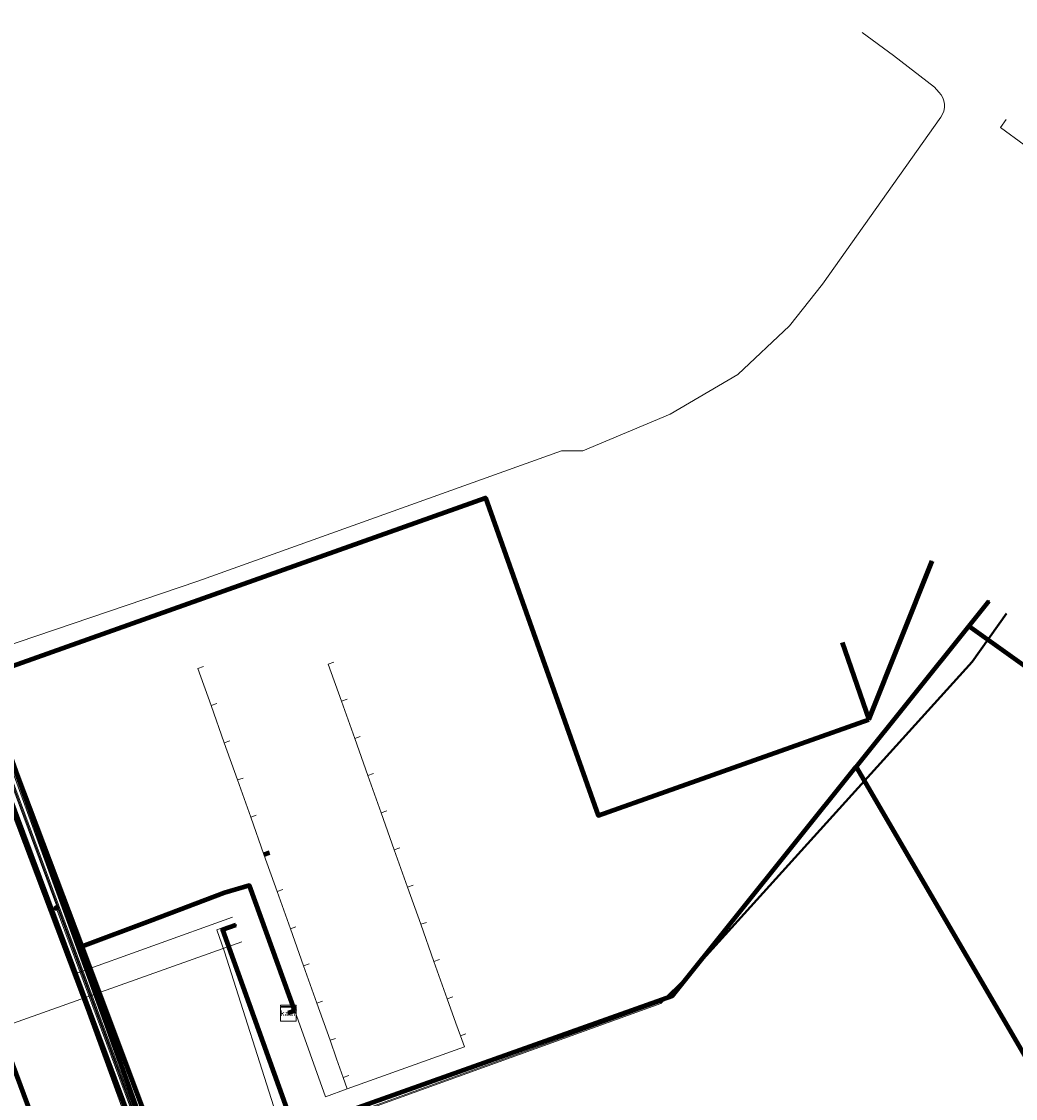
# Model space of a CAD drawing. Extents: x 152558 to 154479, y 462974 to 463683.
# Tile 577 of 638: x 154108 to 154158, y 463553 to 463607. Entities that reach past the tile are written whole.
import ezdxf
from ezdxf.enums import TextEntityAlignment as Align
from ezdxf.lldxf.tags import DXFTag

# ---------------------------------------------------------------- set-up
doc = ezdxf.new("R2010")
doc.units = 0
doc.header["$LTSCALE"] = 0.2
doc.layers.get('0').update_dxf_attribs({"linetype": 'CONTINUOUS'})
for name, color, linetype, lineweight in [('B-RO-KL-DATA_COAXIAAL_17_ZIGGO BV-G', 90, 'KL-DATA-N', 18), ('B-RO-KL-DATA_COAXIAAL_7_ZIGGO BV-G', 90, 'KL-DATA-N', 18), ('B-RO-KL-DATA_DUCT_ZIGGO BV-G', 90, 'CONTINUOUS', 100), ('B-RO-KL-DATA_HULPSTUK_KPN BV-S', 90, 'CONTINUOUS', 25), ('B-RO-KL-DATA_HULPSTUK_REGGEFIBER OPERATOR BV-S', 90, 'CONTINUOUS', 25), ('B-RO-KL-DATA_HULPSTUK_ZIGGO BV-S', 90, 'CONTINUOUS', 25), ('B-RO-KL-DATA_KABELBED_KPN BV-G', 90, 'CONTINUOUS', 100), ('B-RO-KL-DATA_KABELBED_ZIGGO BV-G', 90, 'CONTINUOUS', 100), ('B-RO-KL-DATA_REGGEFIBER OPERATOR BV-G', 90, 'KL-DATA-N', 18), ('B-RO-KL-ET_LS_400 V_STEDIN NETBEHEER BV-G', 190, 'KL-LS-N', 18), ('B-RO-KL-ET_LS_HULPSTUK_STEDIN NETBEHEER BV-S', 190, 'CONTINUOUS', 25), ('B-RO-KL-GAS_LD_PE_40_0.1 BAR_STEDIN NETBEHEER BV-G', 50, 'KL-GAS-LD-N', 18)]:
    doc.layers.add(name, color=color, linetype=linetype, lineweight=lineweight)
doc.styles.add('NLCS-ISO', font='NLCS-ISO.ttf')
tags = doc.linetypes.add('KL-DATA-N', pattern='A,4,-1,[101,NLCS.SHX,S=0.5,R=0,X=0,Y=0],-1,4,-1,["D",Standard,S=1,R=0,X=-0.25,Y=-0.5],-1.5', length=12.5).pattern_tags.tags
tags[18] = DXFTag(74, 10)
tags = doc.linetypes.add('KL-GAS-LD-N', pattern='A,4,-1,[69,NLCS.SHX,S=0.5,R=0,X=0,Y=0],-1,4,-1,["L",Standard,S=1,R=0,X=0.25,Y=-0.5],-2', length=13).pattern_tags.tags
tags[18] = DXFTag(74, 10)
tags = doc.linetypes.add('KL-LS-N', pattern='A,4,-1,[103,NLCS.SHX,S=0.75,R=0,X=0,Y=0],-1,4,-1,["L",Standard,S=1,R=0,X=0,Y=-0.5],-2', length=13).pattern_tags.tags
tags[18] = DXFTag(74, 10)

# ---------------------------------------------------------------- blocks, each defined once
blk = doc.blocks.new('SKL-WTB_HULP_MOF-SO')
at = {"linetype": 'ByBlock', "lineweight": 18}
h = blk.add_hatch(color=0, dxfattribs=at)
h.dxf.hatch_style = 1
h.paths.add_polyline_path([(-0.5625, 0, 1), (0.5625, 0, 1)])
at = {"color": 0, "linetype": 'ByBlock', "lineweight": 18}
blk.add_circle((0, 0), 0.5625, dxfattribs=at)
at = {"color": 0, "linetype": 'ByBlock', "lineweight": 18, "style": 'NLCS-ISO', "flags": 1}
for tag, p in [('TYPE', (1.5, 0)), ('OMSCHRIJVING', (1.5, -3)), ('LABEL', (1.5, -1.5))]:
    blk.add_attdef(tag, p, '', height=1, dxfattribs=at)
blk = doc.blocks.new('SKL-WTB_HULP_KAST-SO')
at = {"color": 0, "linetype": 'ByBlock', "lineweight": 18}
for points in [[(-2, 2), (2, 2), (2, 1.68), (-2, 1.68)], [(-2, 1.52), (2, 1.52), (2, -2), (-2, -2)]]:
    blk.add_lwpolyline(points, close=True, dxfattribs=at)
at = {"color": 0, "linetype": 'ByBlock', "lineweight": 18, "style": 'NLCS-ISO'}
blk.add_text('kast', height=1.5, dxfattribs=at).set_placement((0, 0), align=Align.MIDDLE_CENTER)
at = {"color": 0, "linetype": 'ByBlock', "lineweight": 18, "style": 'NLCS-ISO', "flags": 1}
for tag, p in [('TYPE', (2.5, 0)), ('OMSCHRIJVING', (2.5, -3)), ('LABEL', (2.5, -1.5))]:
    blk.add_attdef(tag, p, '', height=1, dxfattribs=at)
blk = doc.blocks.new('SKL-WTB_HULP_OVERIG-SO')
at = {"color": 0, "linetype": 'ByBlock', "lineweight": 18}
for points in [[(-0.14, 0.14), (0.14, -0.14)], [(0.14, 0.14), (-0.14, -0.14)]]:
    blk.add_lwpolyline(points, dxfattribs=at)
at = {"color": 0, "linetype": 'ByBlock', "lineweight": 18, "style": 'NLCS-ISO', "flags": 1}
for tag, p in [('TYPE', (1.5, 0)), ('OMSCHRIJVING', (1.5, -3)), ('LABEL', (1.5, -1.5))]:
    blk.add_attdef(tag, p, '', height=1, dxfattribs=at)

msp = doc.modelspace()

# ---------------------------------------------------------------- linework, layer by layer
at = {"layer": 'B-RO-KL-DATA_COAXIAAL_17_ZIGGO BV-G', "flags": 128}
for points in [[(154141.533, 463496.126), (154141.225, 463496.015), (154140.754, 463495.844), (154140.574, 463495.779), (154140.422, 463497.618), (154140.314, 463498.922), (154140.251, 463499.685), (154137.99, 463505.368), (154136.673, 463508.677), (154135.638, 463508.198), (154135.093, 463508.238), (154134.937, 463508.25), (154133.969, 463507.99), (154133.963, 463507.989), (154133.405, 463507.972), (154133.092, 463507.999), (154132.849, 463508.02), (154132.432, 463508.106), (154132.302, 463508.133), (154131.773, 463508.309), (154131.267, 463508.546), (154131.067, 463508.686), (154130.821, 463508.858), (154130.405, 463509.21), (154130.021, 463509.597), (154129.674, 463510.016), (154128.953, 463511.571), (154127.392, 463515.9), (154126.637, 463517.994), (154125.881, 463520.088), (154124.043, 463525.185), (154123.614, 463526.373), (154121.914, 463531.087), (154120.229, 463535.759), (154119.451, 463537.917), (154119.112, 463538.858), (154118.55, 463540.415), (154115.117, 463549.581), (154111.004, 463560.52), (154107.402, 463570.101), (154106.651, 463572.216), (154105.907, 463574.181), (154105.873, 463574.169), (154100.634, 463588.104), (154099.575, 463590.921), (154099.537, 463591.022), (154099.111, 463592.154), (154096.443, 463599.248), (154095.246, 463602.433), (154093.733, 463606.458), (154092.536, 463609.641), (154091.597, 463612.137), (154090.277, 463615.648), (154087.073, 463624.171), (154085.405, 463628.609), (154084.79, 463630.245), (154085.071, 463630.351)], [(154154.071, 463580.073), (154150.87, 463572.028), (154150.862, 463572.025), (154137.154, 463567.156), (154131.437, 463583.251), (154105.907, 463574.181), (154105.873, 463574.169), (154100.634, 463588.104), (154099.575, 463590.921), (154099.537, 463591.022), (154099.257, 463590.914)], [(154128.953, 463511.571), (154127.392, 463515.9), (154126.637, 463517.994), (154125.881, 463520.088), (154124.043, 463525.185), (154123.614, 463526.373), (154121.914, 463531.087), (154120.229, 463535.759), (154119.451, 463537.917), (154119.112, 463538.858), (154118.55, 463540.415), (154115.117, 463549.581), (154111.004, 463560.52), (154107.402, 463570.101), (154106.651, 463572.216), (154105.907, 463574.181), (154105.873, 463574.169), (154100.634, 463588.104), (154099.575, 463590.921), (154099.537, 463591.022), (154099.257, 463590.914)], [(154141.533, 463496.126), (154141.225, 463496.015), (154140.754, 463495.844), (154140.574, 463495.779), (154140.422, 463497.618), (154140.314, 463498.922), (154140.251, 463499.685), (154137.99, 463505.368), (154136.673, 463508.677), (154135.638, 463508.198), (154135.093, 463508.238), (154134.937, 463508.25), (154133.969, 463507.99), (154133.963, 463507.989), (154133.405, 463507.972), (154133.092, 463507.999), (154132.849, 463508.02), (154132.432, 463508.106), (154132.302, 463508.133), (154131.773, 463508.309), (154131.267, 463508.546), (154131.067, 463508.686), (154130.821, 463508.858), (154130.405, 463509.21), (154130.021, 463509.597), (154129.674, 463510.016), (154128.953, 463511.571), (154127.392, 463515.9), (154126.637, 463517.994), (154125.881, 463520.088), (154124.043, 463525.185), (154123.614, 463526.373), (154121.914, 463531.087), (154120.229, 463535.759), (154119.451, 463537.917), (154119.112, 463538.858), (154118.55, 463540.415), (154115.117, 463549.581), (154111.004, 463560.52), (154114.439, 463561.812), (154116.785, 463562.694), (154118.225, 463563.235), (154119.494, 463563.62), (154121.662, 463557.579), (154121.777, 463557.257), (154121.451, 463557.14)]]:
    msp.add_lwpolyline(points, dxfattribs=at)
at = {"layer": 'B-RO-KL-DATA_COAXIAAL_7_ZIGGO BV-G', "flags": 128}
for points in [[(154191.179, 463586.743), (154191.098, 463586.802), (154192.584, 463588.813), (154192.514, 463588.865), (154191.546, 463589.574), (154191.132, 463589.009), (154190.101, 463587.614), (154188.895, 463588.505), (154187.689, 463589.396), (154182.865, 463592.96), (154181.659, 463593.851), (154180.453, 463594.742), (154179.247, 463595.633), (154177.983, 463596.567), (154173.371, 463590.325), (154171.995, 463591.342), (154170.789, 463592.233), (154169.583, 463593.124), (154164.759, 463596.688), (154163.553, 463597.579), (154162.347, 463598.47), (154161.141, 463599.361), (154159.935, 463600.252), (154158.728, 463601.144), (154157.529, 463602.03), (154157.826, 463602.432)], [(154117.156, 463574.713), (154116.874, 463574.613), (154117.543, 463572.728), (154118.213, 463570.843), (154118.882, 463568.959), (154119.551, 463567.074), (154120.221, 463565.189), (154120.89, 463563.305), (154121.56, 463561.42), (154122.229, 463559.535), (154122.898, 463557.651), (154123.568, 463555.766), (154123.903, 463554.824), (154124.237, 463553.882), (154124.445, 463553.303), (154123.339, 463552.906), (154121.777, 463557.257), (154121.451, 463557.14)], [(154121.451, 463557.14), (154121.777, 463557.257), (154123.339, 463552.906), (154124.445, 463553.303), (154130.374, 463555.432), (154130.174, 463555.99), (154129.944, 463556.636), (154129.504, 463557.874), (154128.834, 463559.76), (154128.165, 463561.644), (154127.496, 463563.528), (154126.826, 463565.414), (154126.157, 463567.297), (154125.487, 463569.183), (154124.818, 463571.067), (154124.149, 463572.951), (154123.479, 463574.836), (154123.762, 463574.937)], [(154121.451, 463557.14), (154121.777, 463557.257), (154123.339, 463552.906), (154124.445, 463553.303), (154130.374, 463555.432), (154130.174, 463555.99), (154129.944, 463556.636), (154129.504, 463557.874), (154128.834, 463559.76), (154128.165, 463561.644), (154127.496, 463563.528), (154126.826, 463565.414), (154126.157, 463567.297), (154125.487, 463569.183), (154124.818, 463571.067), (154124.149, 463572.951), (154124.432, 463573.052)], [(154121.451, 463557.14), (154121.777, 463557.257), (154123.339, 463552.906), (154124.445, 463553.303), (154124.237, 463553.882), (154123.903, 463554.824), (154123.568, 463555.766), (154122.898, 463557.651), (154122.229, 463559.535), (154121.56, 463561.42), (154120.89, 463563.305), (154120.221, 463565.189), (154119.551, 463567.074), (154118.882, 463568.959), (154118.213, 463570.843), (154117.543, 463572.728), (154117.826, 463572.828)], [(154121.451, 463557.14), (154121.777, 463557.257), (154123.339, 463552.906), (154124.445, 463553.303), (154124.237, 463553.882), (154123.903, 463554.824), (154123.568, 463555.766), (154122.898, 463557.651), (154122.229, 463559.535), (154121.56, 463561.42), (154120.89, 463563.305), (154120.221, 463565.189), (154119.551, 463567.074), (154118.882, 463568.959), (154118.213, 463570.843), (154118.495, 463570.943)], [(154121.451, 463557.14), (154121.777, 463557.257), (154123.339, 463552.906), (154124.445, 463553.303), (154130.374, 463555.432), (154130.174, 463555.99), (154129.944, 463556.636), (154129.504, 463557.874), (154128.834, 463559.76), (154128.165, 463561.644), (154127.496, 463563.528), (154126.826, 463565.414), (154126.157, 463567.297), (154125.487, 463569.183), (154124.818, 463571.067), (154125.101, 463571.168)], [(154121.451, 463557.14), (154121.777, 463557.257), (154123.339, 463552.906), (154124.445, 463553.303), (154130.374, 463555.432), (154130.174, 463555.99), (154129.944, 463556.636), (154129.504, 463557.874), (154128.834, 463559.76), (154128.165, 463561.644), (154127.496, 463563.528), (154126.826, 463565.414), (154126.157, 463567.297), (154125.487, 463569.183), (154125.77, 463569.283)], [(154121.451, 463557.14), (154121.777, 463557.257), (154123.339, 463552.906), (154124.445, 463553.303), (154124.237, 463553.882), (154123.903, 463554.824), (154123.568, 463555.766), (154122.898, 463557.651), (154122.229, 463559.535), (154121.56, 463561.42), (154120.89, 463563.305), (154120.221, 463565.189), (154119.551, 463567.074), (154118.882, 463568.959), (154119.165, 463569.059)], [(154121.451, 463557.14), (154121.777, 463557.257), (154123.339, 463552.906), (154124.445, 463553.303), (154124.237, 463553.882), (154123.903, 463554.824), (154123.568, 463555.766), (154122.898, 463557.651), (154122.229, 463559.535), (154121.56, 463561.42), (154120.89, 463563.305), (154120.221, 463565.189), (154119.551, 463567.074), (154119.834, 463567.175)], [(154121.451, 463557.14), (154121.777, 463557.257), (154123.339, 463552.906), (154124.445, 463553.303), (154130.374, 463555.432), (154130.174, 463555.99), (154129.944, 463556.636), (154129.504, 463557.874), (154128.834, 463559.76), (154128.165, 463561.644), (154127.496, 463563.528), (154126.826, 463565.414), (154126.157, 463567.297), (154126.44, 463567.398)], [(154121.451, 463557.14), (154121.777, 463557.257), (154123.339, 463552.906), (154124.445, 463553.303), (154130.374, 463555.432), (154130.174, 463555.99), (154129.944, 463556.636), (154129.504, 463557.874), (154128.834, 463559.76), (154128.165, 463561.644), (154127.496, 463563.528), (154126.826, 463565.414), (154127.109, 463565.514)], [(154121.451, 463557.14), (154121.777, 463557.257), (154123.339, 463552.906), (154124.445, 463553.303), (154124.237, 463553.882), (154123.903, 463554.824), (154123.568, 463555.766), (154122.898, 463557.651), (154122.229, 463559.535), (154121.56, 463561.42), (154120.89, 463563.305), (154120.221, 463565.189), (154120.504, 463565.289)], [(154121.451, 463557.14), (154121.777, 463557.257), (154123.339, 463552.906), (154124.445, 463553.303), (154124.237, 463553.882), (154123.903, 463554.824), (154123.568, 463555.766), (154122.898, 463557.651), (154122.229, 463559.535), (154121.56, 463561.42), (154120.89, 463563.305), (154121.173, 463563.405)], [(154121.451, 463557.14), (154121.777, 463557.257), (154123.339, 463552.906), (154124.445, 463553.303), (154130.374, 463555.432), (154130.174, 463555.99), (154129.944, 463556.636), (154129.504, 463557.874), (154128.834, 463559.76), (154128.165, 463561.644), (154127.496, 463563.528), (154127.779, 463563.629)], [(154121.451, 463557.14), (154121.777, 463557.257), (154123.339, 463552.906), (154124.445, 463553.303), (154130.374, 463555.432), (154130.174, 463555.99), (154129.944, 463556.636), (154129.504, 463557.874), (154128.834, 463559.76), (154128.165, 463561.644), (154128.448, 463561.744)], [(154121.451, 463557.14), (154121.777, 463557.257), (154123.339, 463552.906), (154124.445, 463553.303), (154124.237, 463553.882), (154123.903, 463554.824), (154123.568, 463555.766), (154122.898, 463557.651), (154122.229, 463559.535), (154121.56, 463561.42), (154121.842, 463561.52)], [(154121.451, 463557.14), (154121.777, 463557.257), (154123.339, 463552.906), (154124.445, 463553.303), (154130.374, 463555.432), (154130.174, 463555.99), (154129.944, 463556.636), (154129.504, 463557.874), (154128.834, 463559.76), (154129.117, 463559.86)], [(154121.451, 463557.14), (154121.777, 463557.257), (154123.339, 463552.906), (154124.445, 463553.303), (154124.237, 463553.882), (154123.903, 463554.824), (154123.568, 463555.766), (154122.898, 463557.651), (154122.229, 463559.535), (154122.512, 463559.635)], [(154121.451, 463557.14), (154121.777, 463557.257), (154123.339, 463552.906), (154124.445, 463553.303), (154130.374, 463555.432), (154130.174, 463555.99), (154129.944, 463556.636), (154129.504, 463557.874), (154129.787, 463557.975)], [(154121.451, 463557.14), (154121.777, 463557.257), (154123.339, 463552.906), (154124.445, 463553.303), (154124.237, 463553.882), (154123.903, 463554.824), (154123.568, 463555.766), (154122.898, 463557.651), (154123.181, 463557.751)], [(154121.451, 463557.14), (154121.777, 463557.257), (154123.339, 463552.906), (154124.445, 463553.303), (154124.237, 463553.882), (154123.903, 463554.824), (154123.568, 463555.766), (154123.85, 463555.866)], [(154121.451, 463557.14), (154121.777, 463557.257), (154123.339, 463552.906), (154124.445, 463553.303), (154130.374, 463555.432), (154130.174, 463555.99), (154130.456, 463556.09)], [(154121.451, 463557.14), (154121.777, 463557.257), (154123.339, 463552.906), (154124.445, 463553.303), (154124.237, 463553.882), (154124.519, 463553.982)]]:
    msp.add_lwpolyline(points, dxfattribs=at)
at = {"layer": 'B-RO-KL-DATA_DUCT_ZIGGO BV-G', "flags": 128}
for points in [[(154141.225, 463496.015), (154140.754, 463495.844), (154140.574, 463495.779), (154140.251, 463499.685), (154136.673, 463508.677), (154135.638, 463508.198), (154134.937, 463508.25), (154133.969, 463507.99), (154133.405, 463507.972), (154132.432, 463508.106), (154131.773, 463508.309), (154130.821, 463508.858), (154129.674, 463510.016), (154128.953, 463511.571), (154124.043, 463525.185), (154118.55, 463540.415), (154111.004, 463560.52), (154107.402, 463570.101), (154105.907, 463574.181), (154099.575, 463590.921), (154099.537, 463591.022), (154099.257, 463590.914)], [(154140.754, 463495.844), (154140.574, 463495.779), (154140.251, 463499.685), (154136.673, 463508.677), (154135.638, 463508.198), (154134.937, 463508.25), (154133.969, 463507.99), (154133.405, 463507.972), (154132.432, 463508.106), (154131.773, 463508.309), (154130.821, 463508.858), (154129.674, 463510.016), (154128.953, 463511.571), (154124.043, 463525.185), (154118.55, 463540.415), (154111.004, 463560.52), (154107.402, 463570.101)]]:
    msp.add_lwpolyline(points, dxfattribs=at)
at = {"layer": 'B-RO-KL-DATA_KABELBED_KPN BV-G', "flags": 128}
for points in [[(154127.248, 463513.821), (154123.153, 463512.323), (154094.327, 463590.022), (154083.51, 463620.629), (154082.678, 463622.985), (154080.672, 463628.66), (154078.989, 463633.423), (154076.683, 463639.948)], [(154114.598, 463548.653), (154114.382, 463549.257), (154114.363, 463549.309), (154105.803, 463571.911), (154101.378, 463583.566), (154098.354, 463591.53), (154090.368, 463613.037)], [(154264.467, 463545.548), (154264.952, 463546.697), (154257.109, 463551.529), (154254.982, 463552.839), (154253.788, 463553.575), (154243.141, 463561.482), (154197.62, 463595.293), (154194.543, 463591.056), (154193.53, 463589.498), (154179.382, 463569.307), (154171.683, 463565.597), (154170.992, 463566.007), (154155.933, 463576.756)], [(154128.87, 463510.72), (154128.657, 463510.937), (154128.461, 463511.169), (154128.283, 463511.415), (154128.123, 463511.673), (154127.983, 463511.942), (154127.98, 463511.951), (154127.347, 463513.857), (154125.722, 463518.751), (154123.697, 463524.074), (154123.436, 463524.76), (154122.364, 463527.578), (154117.609, 463540.074), (154114.382, 463549.257), (154114.363, 463549.31), (154105.897, 463571.946), (154101.441, 463583.681), (154101.415, 463583.748)], [(154155.933, 463576.756), (154156.946, 463578.021)], [(154150.222, 463569.626), (154150.222, 463569.626), (154155.933, 463576.756)], [(154150.214, 463569.617), (154140.906, 463557.997), (154122.418, 463551.431), (154121.759, 463551.196)], [(154150.222, 463569.627), (154150.222, 463569.626), (154161.564, 463550.191), (154171.41, 463523.168), (154178.532, 463525.729)], [(154118.797, 463561.603), (154118.118, 463561.361), (154121.524, 463551.856), (154121.759, 463551.197)]]:
    msp.add_lwpolyline(points, dxfattribs=at)
at = {"layer": 'B-RO-KL-DATA_KABELBED_ZIGGO BV-G', "flags": 128}
for points in [[(154105.907, 463574.181), (154131.437, 463583.251), (154137.154, 463567.156), (154150.862, 463572.025)], [(154150.862, 463572.025), (154154.071, 463580.073)], [(154149.517, 463575.932), (154150.862, 463572.025)], [(154111.004, 463560.52), (154107.402, 463570.101)], [(154107.402, 463570.101), (154118.079, 463540.245), (154123.224, 463526.699)], [(154120.221, 463565.189), (154120.504, 463565.289)], [(154121.777, 463557.257), (154119.494, 463563.62), (154118.225, 463563.235), (154114.439, 463561.812)], [(154114.439, 463561.812), (154111.004, 463560.52)], [(154124.043, 463525.185), (154118.55, 463540.415), (154111.004, 463560.52)], [(154121.777, 463557.257), (154121.451, 463557.14)]]:
    msp.add_lwpolyline(points, dxfattribs=at)
at = {"layer": 'B-RO-KL-DATA_REGGEFIBER OPERATOR BV-G', "flags": 128}
for points in [[(154098.701, 463593.221), (154098.209, 463592.937), (154101.819, 463583.008), (154110.702, 463558.71), (154116.918, 463541.708), (154123.732, 463523.285), (154127.79, 463512.316), (154130.35, 463509.501), (154133.155, 463508.138), (154135.02, 463508.184), (154136.219, 463508.645), (154136.419, 463508.498)], [(154098.209, 463592.937), (154101.819, 463583.008), (154110.702, 463558.71)], [(154118.63, 463562), (154110.56, 463559.1), (154110.702, 463558.71)], [(154110.702, 463558.71), (154116.918, 463541.708), (154123.731, 463523.287)]]:
    msp.add_lwpolyline(points, dxfattribs=at)
at = {"layer": 'B-RO-KL-ET_LS_400 V_STEDIN NETBEHEER BV-G', "flags": 128}
for points in [[(154138.889, 463511.393), (154139.187, 463510.578), (154139.163, 463510.526), (154135.003, 463509.107), (154128.693, 463511.026), (154126.692, 463517.905), (154118.078, 463540.243), (154114.6, 463549.398), (154096.491, 463598.231), (154095.149, 463601.847), (154093.31, 463606.801), (154093.262, 463607.078)], [(154150.522, 463606.842), (154152.122, 463605.671), (154154.188, 463604.062)], [(154154.188, 463604.062), (154154.42, 463603.82), (154154.528, 463603.686), (154154.612, 463603.535), (154154.668, 463603.372), (154154.696, 463603.202), (154154.694, 463603.03), (154154.662, 463602.86), (154154.602, 463602.699), (154154.515, 463602.55), (154148.527, 463594.085), (154146.847, 463591.967), (154144.23, 463589.509), (154140.807, 463587.495), (154136.379, 463585.645), (154135.291, 463585.643), (154116.873, 463579.042), (154105.965, 463575.333), (154105.856, 463575.284), (154105.76, 463575.214), (154105.679, 463575.126), (154105.617, 463575.024), (154105.576, 463574.912), (154105.559, 463574.795), (154105.565, 463574.675), (154105.594, 463574.56), (154115.124, 463548.355), (154115.547, 463547.328)], [(154157.82, 463577.414), (154156.084, 463574.967), (154141.643, 463559.003), (154140.309, 463557.68), (154121.26, 463550.808), (154115.272, 463548.196)], [(154157.861, 463577.385), (154156.121, 463574.933), (154141.679, 463558.968), (154140.336, 463557.637), (154121.279, 463550.762), (154115.335, 463548.169)], [(154139.447, 463511.598), (154139.76, 463510.792), (154139.919, 463510.519), (154140.244, 463510.125), (154140.359, 463509.898), (154140.366, 463509.611), (154140.232, 463509.402), (154140.041, 463509.288), (154139.378, 463509.055), (154138.9, 463508.912), (154138.76, 463508.925), (154138.593, 463509.026), (154138.38, 463509.365), (154137.923, 463510.351), (154137.703, 463510.779), (154137.254, 463511.435), (154137.026, 463511.628), (154136.385, 463512.07), (154135.546, 463512.587), (154134.975, 463512.919), (154126.754, 463517.883), (154118.125, 463540.261), (154114.647, 463549.415), (154106.186, 463572.238)], [(154106.841, 463570.618), (154114.694, 463549.432), (154118.241, 463540.1), (154126.381, 463518.991), (154126.828, 463517.782), (154126.859, 463517.509), (154128.734, 463511.066), (154136.484, 463508.71), (154136.946, 463508.59), (154137.816, 463508.364), (154138.185, 463508.331), (154138.484, 463508.331), (154139.03, 463508.468), (154139.296, 463508.619)], [(154135.925, 463510.075), (154126.68, 463517.796), (154118.031, 463540.225), (154114.553, 463549.38), (154109.7, 463562.472)], [(154120.142, 463550.375), (154120.732, 463550.79), (154120.906, 463551.005), (154121.015, 463551.316), (154120.96, 463551.656), (154118.203, 463560.309), (154117.827, 463561.368), (154118.769, 463561.703)]]:
    msp.add_lwpolyline(points, dxfattribs=at)
at = {"layer": 'B-RO-KL-GAS_LD_PE_40_0.1 BAR_STEDIN NETBEHEER BV-G', "flags": 128}
msp.add_lwpolyline([(154119.104, 463560.76), (154106.517, 463556.288), (154106.578, 463555.567)], dxfattribs=at)

# ---------------------------------------------------------------- block references
at = {"layer": 'B-RO-KL-DATA_HULPSTUK_KPN BV-S', "xscale": 0.2, "yscale": 0.2, "zscale": 0.2}
for p in [(154156.946, 463578.021), (154155.933, 463576.756), (154155.933, 463576.756), (154155.933, 463576.756), (154150.214, 463569.617), (154150.222, 463569.627), (154150.222, 463569.626), (154118.797, 463561.603)]:
    msp.add_blockref('SKL-WTB_HULP_OVERIG-SO', p, dxfattribs=at)
at = {"layer": 'B-RO-KL-DATA_HULPSTUK_REGGEFIBER OPERATOR BV-S', "xscale": 0.2, "yscale": 0.2, "zscale": 0.2}
msp.add_blockref('SKL-WTB_HULP_OVERIG-SO', (154110.68, 463559.09), dxfattribs=at)
at = {"layer": 'B-RO-KL-DATA_HULPSTUK_ZIGGO BV-S', "xscale": 0.2, "yscale": 0.2, "zscale": 0.2}
msp.add_blockref('SKL-WTB_HULP_KAST-SO', (154121.451, 463557.14), dxfattribs=at)
at = {"layer": 'B-RO-KL-ET_LS_HULPSTUK_STEDIN NETBEHEER BV-S', "xscale": 0.2, "yscale": 0.2, "zscale": 0.2}
msp.add_blockref('SKL-WTB_HULP_MOF-SO', (154109.7, 463562.472), dxfattribs=at)

doc.saveas('drawing.dxf')
